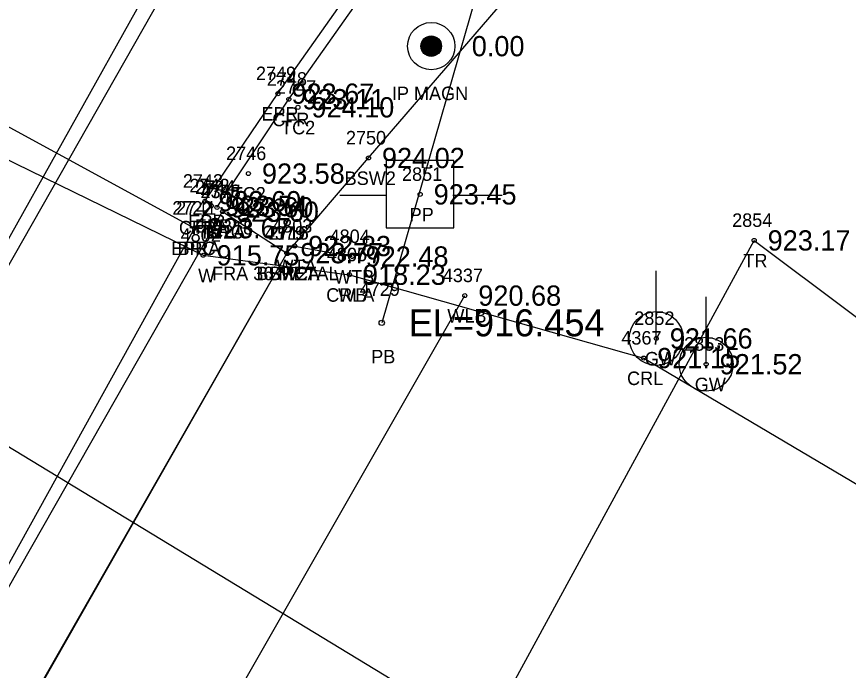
# Model space of a CAD drawing. Extents: x 1575382 to 1578175, y 1099175 to 1101955.
# Drawn here: x 1576905.3 to 1576966.9, y 1100403.7 to 1100452.1 of the extents above; entities that cross this region are included whole.
import ezdxf

# ---------------------------------------------------------------- set-up
doc = ezdxf.new("R2010")
doc.units = 0
for name, color, linetype in [('RD_EX_BldgApp', 7, 'Continuous'), ('RD_EX_Bridge', 7, 'Continuous'), ('RD_EX_Bridge_txCode', 7, 'Continuous'), ('RD_EX_Conc', 7, 'Continuous'), ('RD_EX_Conc_txCode', 7, 'Continuous'), ('RD_EX_DR_Pipe', 7, 'Continuous'), ('RD_EX_DR_Pipe_txCode', 7, 'Continuous'), ('RD_EX_DV_Prop_txCode', 7, 'Continuous'), ('RD_EX_DV_PropPin', 7, 'Continuous'), ('RD_EX_Fence_Other', 7, 'Continuous'), ('RD_EX_Fence_Other_txCode', 7, 'Continuous'), ('RD_EX_H2O', 7, 'Continuous'), ('RD_EX_H2O_txCode', 7, 'Continuous'), ('RD_EX_Misc', 7, 'Continuous'), ('RD_EX_Misc_txCode', 7, 'Continuous'), ('RD_EX_Road', 7, 'Continuous'), ('RD_EX_Road_txCode', 7, 'Continuous'), ('RD_EX_TX_Bridge_ELEV', 7, 'Continuous'), ('RD_EX_TX_Conc_ELEV', 7, 'Continuous'), ('RD_EX_TX_DV_Prop_ELEV', 7, 'Continuous'), ('RD_EX_TX_Fence_Other_ELEV', 7, 'Continuous'), ('RD_EX_TX_H2O_ELEV', 7, 'Continuous'), ('RD_EX_TX_Misc_ELEV', 7, 'Continuous'), ('RD_EX_TX_Road_ELEV', 7, 'Continuous'), ('RD_EX_TX_UT_ELEV', 7, 'Continuous'), ('RD_EX_TX_VEG_ELEV', 7, 'Continuous'), ('RD_EX_UT', 7, 'Continuous'), ('RD_EX_UT_txCode', 7, 'Continuous'), ('RD_EX_VEG', 7, 'Continuous'), ('RD_EX_VEG_txCode', 7, 'Continuous'), ('RD_HC_Cl', 7, 'Continuous'), ('RD_HC_Survey_ELEV', 7, 'Continuous'), ('RD_SMD_Locator', 7, 'Continuous'), ('RD_TX_Pipe_ElevEX', 7, 'Continuous')]:
    doc.layers.add(name, color=color, linetype=linetype)

msp = doc.modelspace()

# ---------------------------------------------------------------- linework, layer by layer
at = {"layer": 'RD_EX_BldgApp'}
msp.add_lwpolyline([(1576889.348, 1100454.59), (1576895.552, 1100445.921), (1576919.077, 1100434.439), (1576929.909, 1100433.001)], dxfattribs=at)
at = {"layer": 'RD_EX_Bridge'}
msp.add_lwpolyline([(1576898.678, 1100400.796), (1576877.828, 1100411.88), (1576897.684, 1100447.758), (1576918.426, 1100436.45), (1576898.678, 1100400.796), (1576899.268, 1100400.38), (1576920.515, 1100437.674), (1576925.275, 1100434.597), (1576904.195, 1100397.574), (1576902.522, 1100394.635), (1576896.98, 1100397.709), (1576898.771, 1100400.611), (1576899.268, 1100400.38)], dxfattribs=at)
at = {"layer": 'RD_EX_Conc'}
for points in [[(1576925.275, 1100434.597), (1576931.32, 1100441.648), (1576943.715, 1100456.063), (1576959.803, 1100485.146), (1576962.794, 1100490.547), (1576976.909, 1100516.297), (1576979.985, 1100521.81), (1576994.076, 1100547.413), (1577013.899, 1100582.65), (1577028.009, 1100607.52), (1577031.926, 1100618.574), (1577033.804, 1100624.219), (1577052.4, 1100657.656), (1577055.154, 1100662.638), (1577085.172, 1100716.01)], [(1576920.103, 1100437.988), (1576925.421, 1100446.001), (1576935.94, 1100460.927), (1576938.003, 1100464.677)]]:
    msp.add_lwpolyline(points, dxfattribs=at)
at = {"layer": 'RD_EX_DR_Pipe'}
msp.add_lwpolyline([(1576888.54, 1100466.01), (1576910.737, 1100484.015), (1576910.737, 1100484.015), (1576942.772, 1100465.8), (1576942.772, 1100465.8), (1576932.302, 1100429.437)], dxfattribs=at)
at = {"layer": 'RD_EX_DV_PropPin'}
for p, q in [((1576935.479, 1100449.349), (1576935.479, 1100450.513)), ((1576935.514, 1100449.321), (1576935.514, 1100450.541)), ((1576935.549, 1100449.297), (1576935.549, 1100450.566)), ((1576935.584, 1100449.275), (1576935.584, 1100450.588)), ((1576935.619, 1100449.256), (1576935.619, 1100450.607)), ((1576935.654, 1100449.238), (1576935.654, 1100450.624)), ((1576935.689, 1100449.224), (1576935.689, 1100450.639)), ((1576935.724, 1100449.211), (1576935.724, 1100450.652)), ((1576935.759, 1100449.2), (1576935.759, 1100450.663)), ((1576935.794, 1100449.191), (1576935.794, 1100450.672)), ((1576935.829, 1100449.183), (1576935.829, 1100450.679)), ((1576935.864, 1100449.177), (1576935.864, 1100450.685)), ((1576935.899, 1100449.173), (1576935.899, 1100450.689)), ((1576935.934, 1100449.171), (1576935.934, 1100450.691)), ((1576935.969, 1100449.17), (1576935.969, 1100450.692)), ((1576936.004, 1100449.171), (1576936.004, 1100450.691)), ((1576936.039, 1100449.173), (1576936.039, 1100450.689)), ((1576936.074, 1100449.177), (1576936.074, 1100450.685)), ((1576936.109, 1100449.183), (1576936.109, 1100450.679)), ((1576936.144, 1100449.191), (1576936.144, 1100450.672)), ((1576936.179, 1100449.2), (1576936.179, 1100450.663)), ((1576936.214, 1100449.211), (1576936.214, 1100450.652)), ((1576936.249, 1100449.224), (1576936.249, 1100450.639)), ((1576936.284, 1100449.238), (1576936.284, 1100450.624)), ((1576936.319, 1100449.256), (1576936.319, 1100450.607)), ((1576936.354, 1100449.275), (1576936.354, 1100450.588)), ((1576936.389, 1100449.297), (1576936.389, 1100450.566)), ((1576936.424, 1100449.321), (1576936.424, 1100450.541)), ((1576936.459, 1100449.349), (1576936.459, 1100450.513)), ((1576935.234, 1100449.735), (1576935.234, 1100450.127)), ((1576935.269, 1100449.633), (1576935.269, 1100450.229)), ((1576935.304, 1100449.562), (1576935.304, 1100450.301)), ((1576935.339, 1100449.505), (1576935.339, 1100450.358)), ((1576935.374, 1100449.457), (1576935.374, 1100450.405)), ((1576935.409, 1100449.416), (1576935.409, 1100450.446)), ((1576935.444, 1100449.38), (1576935.444, 1100450.482)), ((1576936.494, 1100449.38), (1576936.494, 1100450.482)), ((1576936.53, 1100449.416), (1576936.53, 1100450.446)), ((1576936.565, 1100449.457), (1576936.565, 1100450.405)), ((1576936.6, 1100449.505), (1576936.6, 1100450.358)), ((1576936.635, 1100449.562), (1576936.635, 1100450.301)), ((1576936.67, 1100449.633), (1576936.67, 1100450.229)), ((1576936.705, 1100449.735), (1576936.705, 1100450.127))]:
    msp.add_line(p, q, dxfattribs=at)
for radius in [1.75, 0.761]:
    msp.add_circle((1576935.969, 1100449.931), radius, dxfattribs=at)
at = {"layer": 'RD_EX_Fence_Other'}
msp.add_lwpolyline([(1576925.275, 1100434.597), (1576902.273, 1100394.346), (1576904.552, 1100385.829)], dxfattribs=at)
at = {"layer": 'RD_EX_H2O'}
msp.add_lwpolyline([(1576929.909, 1100433.001), (1576951.7, 1100426.829), (1576996.535, 1100400.269), (1577038.808, 1100373.746), (1577079.667, 1100350.146), (1577122.695, 1100322.638), (1577157.622, 1100301.088), (1577195.228, 1100276.28), (1577240.045, 1100251.663), (1577278.943, 1100221.509), (1577312.772, 1100200.121), (1577352.783, 1100176.912)], dxfattribs=at)
at = {"layer": 'RD_EX_Misc'}
msp.add_line((1576925.855, 1100435.127), (1576930.111, 1100434.349), dxfattribs=at)
at = {"layer": 'RD_EX_Road'}
msp.add_lwpolyline([(1576918.426, 1100436.45), (1576919.689, 1100438.104), (1576919.205, 1100438.447), (1576924.616, 1100446.412), (1576935.148, 1100461.397), (1576954.407, 1100495.424), (1576968.796, 1100521.524), (1576985.916, 1100552.3), (1577005.625, 1100587.417), (1577028.135, 1100627.58), (1577046.667, 1100660.868), (1577078.765, 1100718.331)], dxfattribs=at)
at = {"layer": 'RD_EX_UT'}
for p, q in [((1576937.641, 1100441.462), (1576932.641, 1100441.462)), ((1576932.641, 1100441.462), (1576932.641, 1100436.462)), ((1576937.641, 1100436.462), (1576937.641, 1100441.462)), ((1576929.209, 1100438.9), (1576932.679, 1100438.9)), ((1576937.569, 1100438.9), (1576941.209, 1100438.9)), ((1576932.641, 1100436.462), (1576937.641, 1100436.462)), ((1576952.631, 1100428.28), (1576952.631, 1100433.28)), ((1576914.742, 1100389.948), (1576938.453, 1100431.453)), ((1576956.326, 1100426.373), (1576956.326, 1100431.373))]:
    msp.add_line(p, q, dxfattribs=at)
msp.add_lwpolyline([(1576723.525, 1100115.704), (1576774.135, 1100203.854), (1576809.307, 1100265.953), (1576936.551, 1100489.795)], dxfattribs=at)
for centre in [(1576952.631, 1100428.28), (1576956.326, 1100426.373)]:
    msp.add_circle(centre, 1.999, dxfattribs=at)
at = {"layer": 'RD_EX_VEG'}
msp.add_lwpolyline([(1577033.015, 1100308.81), (1576927.606, 1100376.177), (1576959.881, 1100435.542), (1577018.025, 1100391.967)], dxfattribs=at)
at = {"layer": 'RD_HC_Cl'}
for p, q in [((1576888.29, 1100406.318), (1577092.181, 1100771.631)), ((1576898.249, 1100424.162), (1577339.908, 1100155.918))]:
    msp.add_line(p, q, dxfattribs=at)
at = {"layer": 'RD_SMD_Locator'}
for centre, radius in [((1576935.969, 1100449.931), 0.15), ((1576924.616, 1100446.412), 0.15), ((1576925.421, 1100446.001), 0.15), ((1576926.096, 1100445.399), 0.15), ((1576931.32, 1100441.648), 0.15), ((1576922.43, 1100440.493), 0.15), ((1576935.15, 1100438.953), 0.15), ((1576919.205, 1100438.447), 0.15), ((1576919.689, 1100438.104), 0.15), ((1576920.103, 1100437.988), 0.15), ((1576920.515, 1100437.674), 0.15), ((1576920.515, 1100437.674), 0.15), ((1576918.426, 1100436.45), 0.15), ((1576918.426, 1100436.45), 0.15), ((1576925.855, 1100435.127), 0.15), ((1576959.881, 1100435.542), 0.15), ((1576919.077, 1100434.439), 0.15), ((1576925.275, 1100434.597), 0.15), ((1576925.275, 1100434.597), 0.15), ((1576925.275, 1100434.597), 0.15), ((1576930.111, 1100434.349), 0.15), ((1576929.909, 1100433.001), 0.15), ((1576929.909, 1100433.001), 0.15), ((1576938.453, 1100431.453), 0.15), ((1576932.302, 1100429.437), 0.2), ((1576952.631, 1100428.28), 0.15), ((1576951.7, 1100426.829), 0.15), ((1576956.326, 1100426.373), 0.15)]:
    msp.add_circle(centre, radius, dxfattribs=at)

# ---------------------------------------------------------------- texts
at = {"layer": 'RD_EX_Bridge_txCode'}
for s, p in [('4378', (1576918.885, 1100438.674)), ('2722', (1576916.796, 1100437.45)), ('BRC', (1576919.263, 1100435.674)), ('4379', (1576923.645, 1100435.597)), ('BRC', (1576917.174, 1100434.45)), ('BRC', (1576924.023, 1100432.597))]:
    msp.add_text(s, height=1, dxfattribs=at).set_placement(p)
at = {"layer": 'RD_EX_Conc_txCode'}
for s, p in [('2748', (1576923.791, 1100447.001)), ('2747', (1576924.466, 1100446.399)), ('CFR', (1576924.192, 1100444.001)), ('TC2', (1576924.852, 1100443.399)), ('2750', (1576929.651, 1100442.648)), ('2746', (1576920.776, 1100441.493)), ('BSW2', (1576929.556, 1100439.648)), ('2744', (1576918.473, 1100438.988)), ('2745', (1576918.885, 1100438.674)), ('TC2', (1576921.186, 1100438.493)), ('CFRA 18', (1576917.284, 1100435.988)), ('TC2A', (1576918.782, 1100435.674)), ('2715', (1576923.929, 1100435.597)), ('BSW2A', (1576923.023, 1100432.597))]:
    msp.add_text(s, height=1, dxfattribs=at).set_placement(p)
at = {"layer": 'RD_EX_DR_Pipe_txCode'}
for s, p in [('4729', (1576930.672, 1100431.437)), ('PB', (1576931.522, 1100426.437))]:
    msp.add_text(s, height=1, dxfattribs=at).set_placement(p)
at = {"layer": 'RD_EX_DV_Prop_txCode'}
msp.add_text('IP MAGN', height=1, dxfattribs=at).set_placement((1576933.056, 1100445.931))
at = {"layer": 'RD_EX_Fence_Other_txCode'}
for s, p in [('2716', (1576923.905, 1100435.597)), ('FRA 36 METAL', (1576919.74, 1100432.597))]:
    msp.add_text(s, height=1, dxfattribs=at).set_placement(p)
at = {"layer": 'RD_EX_H2O_txCode'}
for s, p in [('4366', (1576928.231, 1100434.001)), ('CRLA', (1576928.192, 1100431.001)), ('4367', (1576950.046, 1100427.829)), ('CRL', (1576950.471, 1100424.829))]:
    msp.add_text(s, height=1, dxfattribs=at).set_placement(p)
at = {"layer": 'RD_EX_Misc_txCode'}
for s, p in [('4803', (1576924.185, 1100436.127)), ('4802', (1576917.408, 1100435.439)), ('4804', (1576928.441, 1100435.349)), ('4805', (1576928.239, 1100434.001)), ('WTA', (1576924.508, 1100433.127)), ('W', (1576918.707, 1100432.439)), ('WTB', (1576928.78, 1100432.349)), ('WB', (1576929.066, 1100431.001))]:
    msp.add_text(s, height=1, dxfattribs=at).set_placement(p)
at = {"layer": 'RD_EX_Road_txCode'}
for s, p in [('2749', (1576922.986, 1100447.412)), ('EPR', (1576923.388, 1100444.412)), ('2743', (1576917.575, 1100439.447)), ('2742', (1576918.059, 1100439.104)), ('2741', (1576917.08, 1100437.45)), ('EPR', (1576917.977, 1100436.447)), ('EPR', (1576918.461, 1100436.104)), ('EPRA', (1576916.71, 1100434.45))]:
    msp.add_text(s, height=1, dxfattribs=at).set_placement(p)
at = {"layer": 'RD_EX_TX_Bridge_ELEV'}
for s, p in [('923.60', (1576921.515, 1100436.924)), ('923.67', (1576919.426, 1100435.7)), ('923.77', (1576926.275, 1100433.847))]:
    msp.add_text(s, height=1.5, dxfattribs=at).set_placement(p)
at = {"layer": 'RD_EX_TX_Conc_ELEV'}
for s, p in [('923.11', (1576926.421, 1100445.251)), ('924.10', (1576927.096, 1100444.649)), ('924.02', (1576932.32, 1100440.898)), ('923.58', (1576923.43, 1100439.743)), ('923.60', (1576921.103, 1100437.238)), ('923.60', (1576921.515, 1100436.924)), ('923.77', (1576926.275, 1100433.847))]:
    msp.add_text(s, height=1.5, dxfattribs=at).set_placement(p)
at = {"layer": 'RD_EX_TX_DV_Prop_ELEV'}
msp.add_text('0.00', height=1.5, dxfattribs=at).set_placement((1576938.969, 1100449.181))
at = {"layer": 'RD_EX_TX_Fence_Other_ELEV'}
msp.add_text('923.77', height=1.5, dxfattribs=at).set_placement((1576926.275, 1100433.847))
at = {"layer": 'RD_EX_TX_H2O_ELEV'}
for s, p in [('918.23', (1576930.909, 1100432.251)), ('921.15', (1576952.7, 1100426.079))]:
    msp.add_text(s, height=1.5, dxfattribs=at).set_placement(p)
at = {"layer": 'RD_EX_TX_Misc_ELEV'}
for s, p in [('922.83', (1576926.855, 1100434.377)), ('915.75', (1576920.077, 1100433.689)), ('922.48', (1576931.111, 1100433.599)), ('918.23', (1576930.909, 1100432.251))]:
    msp.add_text(s, height=1.5, dxfattribs=at).set_placement(p)
at = {"layer": 'RD_EX_TX_Road_ELEV'}
for s, p in [('923.67', (1576925.616, 1100445.662)), ('923.60', (1576920.205, 1100437.697)), ('923.54', (1576920.689, 1100437.354)), ('923.67', (1576919.426, 1100435.7))]:
    msp.add_text(s, height=1.5, dxfattribs=at).set_placement(p)
at = {"layer": 'RD_EX_TX_UT_ELEV'}
for s, p in [('920.68', (1576939.453, 1100430.703)), ('921.66', (1576953.631, 1100427.53)), ('921.52', (1576957.326, 1100425.623))]:
    msp.add_text(s, height=1.5, dxfattribs=at).set_placement(p)
at = {"layer": 'RD_EX_TX_VEG_ELEV'}
msp.add_text('923.17', height=1.5, dxfattribs=at).set_placement((1576960.881, 1100434.792))
at = {"layer": 'RD_EX_UT_txCode'}
for s, p in [('2851', (1576933.803, 1100439.953)), ('PP', (1576934.37, 1100436.953)), ('4337', (1576936.823, 1100432.453)), ('WLB', (1576937.161, 1100429.453)), ('2852', (1576951.001, 1100429.28)), ('2853', (1576954.696, 1100427.373)), ('GW', (1576951.789, 1100426.28)), ('GW', (1576955.484, 1100424.373))]:
    msp.add_text(s, height=1, dxfattribs=at).set_placement(p)
at = {"layer": 'RD_EX_VEG_txCode'}
for s, p in [('2854', (1576958.251, 1100436.542)), ('TR', (1576959.086, 1100433.542))]:
    msp.add_text(s, height=1, dxfattribs=at).set_placement(p)
at = {"layer": 'RD_HC_Survey_ELEV'}
msp.add_text('923.45', height=1.5, dxfattribs=at).set_placement((1576936.15, 1100438.203))
at = {"layer": 'RD_TX_Pipe_ElevEX'}
msp.add_text('EL=916.454', height=2, dxfattribs=at).set_placement((1576934.302, 1100428.437))

doc.saveas('drawing.dxf')
